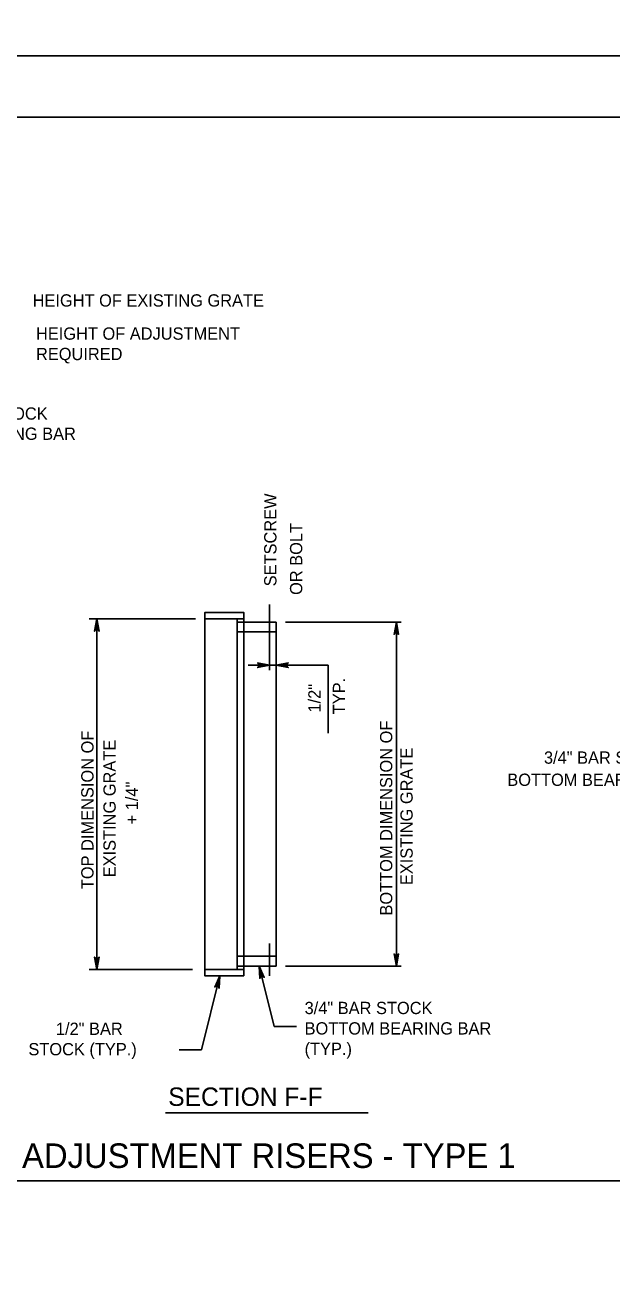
# Model space of a CAD drawing. Extents: x 2087776 to 2104538, y 970919 to 982612.
# Drawn here: x 2091444 to 2091915, y 975780 to 976790 of the extents above; entities that cross this region are included whole.
import ezdxf

# ---------------------------------------------------------------- set-up
doc = ezdxf.new("R2010")
doc.units = 0
doc.layers.add('1', color=7, linetype='Continuous')
doc.layers.add('PLT-BNDY', color=7, linetype='Continuous')

msp = doc.modelspace()

# ---------------------------------------------------------------- linework, layer by layer
at = {"layer": '1'}
for p, q in [((2091640.3, 976272.7), (2091640.3, 976325.4)), ((2091580.7, 976313.7), (2091495.3, 976313.7)), ((2091501.5, 976313.7), (2091501.5, 976032.4)), ((2091619.5, 976318.9), (2091588.3, 976318.9)), ((2091588.3, 976318.9), (2091588.3, 976027.2)), ((2091619.5, 976313.7), (2091588.3, 976313.7)), ((2091614.3, 976313.7), (2091614.3, 976032.4)), ((2091645.5, 976311.1), (2091614.3, 976311.1)), ((2091619.5, 976318.9), (2091619.5, 976311.1)), ((2091619.5, 976311.1), (2091619.5, 976035)), ((2091645.5, 976311.1), (2091645.5, 976035)), ((2091745.9, 976311.1), (2091653.1, 976311.1)), ((2091742.1, 976311.1), (2091742.1, 976035)), ((2091645.5, 976303.3), (2091614.3, 976303.3)), ((2091687.2, 976276.6), (2091623.2, 976276.6)), ((2091687.2, 976276.6), (2091687.2, 976222)), ((2091640.3, 976027.2), (2091640.3, 976053.1)), ((2091645.5, 976042.9), (2091614.3, 976042.9)), ((2091578.3, 976032.4), (2091495.3, 976032.4)), ((2091619.5, 976032.4), (2091588.3, 976032.4)), ((2091645.5, 976035), (2091614.3, 976035)), ((2091619.5, 976035), (2091619.5, 976027.2)), ((2091643.9, 975986.5), (2091631.8, 976035)), ((2091745.9, 976035), (2091653.1, 976035)), ((2091585.5, 975967.7), (2091600.3, 976027.2)), ((2091619.5, 976027.2), (2091588.3, 976027.2)), ((2091661.9, 975986.5), (2091643.9, 975986.5)), ((2091585.5, 975967.7), (2091567.7, 975967.7)), ((2091556.7, 975917.2), (2091719.4, 975917.2)), ((2092027.1, 975862.7), (2091063.7, 975862.7))]:
    msp.add_line(p, q, dxfattribs=at)
for points in [[(2093241.6, 974866.2), (2093241.6, 976716.6), (2090662.8, 976716.6), (2090662.8, 974866.2), (2093241.6, 974866.2), (2093241.6, 974952.7), (2092585.4, 974952.7), (2092585.4, 975164.9), (2093241.6, 975164.9), (2093241.6, 975259.9), (2092585.4, 975259.9), (2092585.4, 974866.2), (2092843.9, 974866.2), (2092843.9, 974952.7), (2092843.9, 974866.2), (2093096.5, 974866.2), (2093096.5, 974952.7), (2093096.5, 974912.3), (2093241.6, 974912.3)], [(2091501.5, 976313.7), (2091503.4, 976303.9), (2091503.1, 976304.3), (2091502.9, 976304.7), (2091502.5, 976304.9), (2091502.2, 976305.1), (2091501.9, 976305.1), (2091501.5, 976305.2), (2091501.2, 976305.1), (2091500.9, 976305.1), (2091500.6, 976304.9), (2091500.2, 976304.7), (2091500, 976304.3), (2091499.7, 976303.9), (2091501.5, 976313.7), (2091500, 976304.3), (2091500.2, 976304.7), (2091501.5, 976313.7), (2091500.6, 976304.9), (2091500.9, 976305.1), (2091501.5, 976313.7), (2091501.2, 976305.1), (2091501.5, 976305.2), (2091501.5, 976313.7), (2091501.9, 976305.1), (2091502.2, 976305.1), (2091501.5, 976313.7), (2091502.5, 976304.9), (2091502.9, 976304.7), (2091501.5, 976313.7), (2091503.1, 976304.3)], [(2091742.1, 976311.1), (2091743.9, 976301.3), (2091743.6, 976301.7), (2091743.4, 976302.1), (2091743.1, 976302.3), (2091742.7, 976302.5), (2091742.4, 976302.5), (2091742.1, 976302.6), (2091741.7, 976302.5), (2091741.4, 976302.5), (2091741.1, 976302.3), (2091740.8, 976302.1), (2091740.5, 976301.7), (2091740.2, 976301.3), (2091742.1, 976311.1), (2091740.5, 976301.7), (2091740.8, 976302.1), (2091742.1, 976311.1), (2091741.1, 976302.3), (2091741.4, 976302.5), (2091742.1, 976311.1), (2091741.7, 976302.5), (2091742.1, 976302.6), (2091742.1, 976311.1), (2091742.4, 976302.5), (2091742.7, 976302.5), (2091742.1, 976311.1), (2091743.1, 976302.3), (2091743.4, 976302.1), (2091742.1, 976311.1), (2091743.6, 976301.7)], [(2091640.3, 976276.6), (2091630.6, 976274.7), (2091630.9, 976275), (2091631.3, 976275.2), (2091631.5, 976275.6), (2091631.7, 976275.9), (2091631.8, 976276.2), (2091631.8, 976276.6), (2091631.8, 976276.9), (2091631.7, 976277.2), (2091631.5, 976277.5), (2091631.3, 976277.9), (2091630.9, 976278.1), (2091630.6, 976278.4), (2091640.3, 976276.6), (2091630.9, 976278.1), (2091631.3, 976277.9), (2091640.3, 976276.6), (2091631.5, 976277.5), (2091631.7, 976277.2), (2091640.3, 976276.6), (2091631.8, 976276.9), (2091631.8, 976276.6), (2091640.3, 976276.6), (2091631.8, 976276.2), (2091631.7, 976275.9), (2091640.3, 976276.6), (2091631.5, 976275.6), (2091631.3, 976275.2), (2091640.3, 976276.6), (2091630.9, 976275)], [(2091645.5, 976276.6), (2091655.3, 976278.4), (2091655, 976278.1), (2091654.6, 976277.9), (2091654.4, 976277.5), (2091654.2, 976277.2), (2091654.1, 976276.9), (2091654.1, 976276.6), (2091654.1, 976276.2), (2091654.2, 976275.9), (2091654.4, 976275.6), (2091654.6, 976275.2), (2091655, 976275), (2091655.3, 976274.7), (2091645.5, 976276.6), (2091655, 976275), (2091654.6, 976275.2), (2091645.5, 976276.6), (2091654.4, 976275.6), (2091654.2, 976275.9), (2091645.5, 976276.6), (2091654.1, 976276.2), (2091654.1, 976276.6), (2091645.5, 976276.6), (2091654.1, 976276.9), (2091654.2, 976277.2), (2091645.5, 976276.6), (2091654.4, 976277.5), (2091654.6, 976277.9), (2091645.5, 976276.6), (2091655, 976278.1)], [(2091501.5, 976032.4), (2091499.7, 976042.2), (2091500, 976041.9), (2091500.2, 976041.5), (2091500.6, 976041.3), (2091500.9, 976041.1), (2091501.2, 976041), (2091501.5, 976041), (2091501.9, 976041), (2091502.2, 976041.1), (2091502.5, 976041.3), (2091502.9, 976041.5), (2091503.1, 976041.9), (2091503.4, 976042.2), (2091501.5, 976032.4), (2091503.1, 976041.9), (2091502.9, 976041.5), (2091501.5, 976032.4), (2091502.5, 976041.3), (2091502.2, 976041.1), (2091501.5, 976032.4), (2091501.9, 976041), (2091501.5, 976041), (2091501.5, 976032.4), (2091501.2, 976041), (2091500.9, 976041.1), (2091501.5, 976032.4), (2091500.6, 976041.3), (2091500.2, 976041.5), (2091501.5, 976032.4), (2091500, 976041.9)], [(2091742.1, 976035), (2091740.2, 976044.8), (2091740.5, 976044.5), (2091740.8, 976044.1), (2091741.1, 976043.9), (2091741.4, 976043.7), (2091741.7, 976043.6), (2091742.1, 976043.6), (2091742.4, 976043.6), (2091742.7, 976043.7), (2091743.1, 976043.9), (2091743.4, 976044.1), (2091743.6, 976044.5), (2091743.9, 976044.8), (2091742.1, 976035), (2091743.6, 976044.5), (2091743.4, 976044.1), (2091742.1, 976035), (2091743.1, 976043.9), (2091742.7, 976043.7), (2091742.1, 976035), (2091742.4, 976043.6), (2091742.1, 976043.6), (2091742.1, 976035), (2091741.7, 976043.6), (2091741.4, 976043.7), (2091742.1, 976035), (2091741.1, 976043.9), (2091740.8, 976044.1), (2091742.1, 976035), (2091740.5, 976044.5)], [(2091631.8, 976035), (2091636, 976026), (2091635.3, 976026.6), (2091634.6, 976026.8), (2091633.9, 976026.8), (2091633.3, 976026.5), (2091632.7, 976026), (2091632.4, 976025.1), (2091631.8, 976035), (2091632.7, 976026), (2091633.3, 976026.5), (2091631.8, 976035), (2091633.9, 976026.8), (2091634.6, 976026.8), (2091631.8, 976035), (2091635.3, 976026.6)], [(2091600.3, 976027.2), (2091599.7, 976017.3), (2091599.4, 976018.2), (2091598.9, 976018.7), (2091598.2, 976019), (2091597.6, 976019), (2091596.9, 976018.8), (2091596.2, 976018.2), (2091600.3, 976027.2), (2091596.9, 976018.8), (2091597.6, 976019), (2091600.3, 976027.2), (2091598.2, 976019), (2091598.9, 976018.7), (2091600.3, 976027.2), (2091599.4, 976018.2)]]:
    msp.add_lwpolyline(points, dxfattribs=at)
for points in [[(2091619.5, 976313.7), (2091619.5, 976318.9), (2091588.3, 976318.9), (2091588.3, 976313.7)], [(2091645.5, 976311.1), (2091645.5, 976303.3), (2091614.3, 976303.3), (2091614.3, 976311.1)], [(2091645.5, 976042.9), (2091645.5, 976035), (2091614.3, 976035), (2091614.3, 976042.9)], [(2091619.5, 976027.2), (2091619.5, 976032.4), (2091588.3, 976032.4), (2091588.3, 976027.2)]]:
    msp.add_lwpolyline(points, close=True, dxfattribs=at)
at = {"layer": 'PLT-BNDY'}
for points in [[(2090534.9, 978714.6), (2093294, 978714.6), (2093294, 976765.8), (2090534.9, 976765.8)], [(2090534.9, 976765.8), (2093294, 976765.8), (2093294, 974817), (2090534.9, 974817)]]:
    msp.add_lwpolyline(points, close=True, dxfattribs=at)

# ---------------------------------------------------------------- texts
at = {"layer": '1'}
for s, height, p in [('HEIGHT OF EXISTING GRATE', 9.843, (2091450, 976564.5)), ('HEIGHT OF ADJUSTMENT', 9.843, (2091452.7, 976537.9)), ('REQUIRED', 9.84, (2091452.7, 976521.5)), ('3/4" BAR STOCK', 9.843, (2091860.6, 976197.5)), ('BOTTOM BEARING BARS', 9.843, (2091831.2, 976179.7)), ('3/4" BAR STOCK', 9.843, (2091668.4, 975996.5)), ('1/2" BAR', 9.84, (2091468.7, 975979.8)), ('BOTTOM BEARING BAR', 9.843, (2091668.4, 975980.1)), ('STOCK (TYP.)', 9.843, (2091446.6, 975963.4)), ('(TYP.)', 9.84, (2091668.4, 975963.7)), ('STRUCTURAL STEEL GRADE ADJUSTMENT RISERS - TYPE 1', 19.685, (2091065.6, 975873))]:
    msp.add_text(s, height=height, dxfattribs=at).set_placement(p)
for s, height, rotation, p in [('3/4" BAR STOCK', 9.843, 360, (2091359.4, 976473.7)), ('BOTTOM BEARING BAR', 9.843, 360, (2091334.8, 976457.5)), ('  SETSCREW', 9.84, 90, (2091645.8, 976332.6)), ('OR BOLT', 9.84, 90, (2091666.5, 976333)), ('1/2"', 9.84, 90, (2091681.2, 976238.6)), ('TYP.', 9.84, 90, (2091700.9, 976237.2)), ('BOTTOM DIMENSION OF', 9.843, 90, (2091738.8, 976075.6)), ('TOP DIMENSION OF', 9.843, 90, (2091498.9, 976096.8)), ('EXISTING GRATE', 9.843, 90, (2091516.7, 976106.3)), ('EXISTING GRATE', 9.843, 90, (2091755.2, 976100)), ('+ 1/4"', 9.84, 90, (2091534.6, 976148.8)), ('SECTION F-F', 14.764, 360, (2091558.9, 975922.8))]:
    msp.add_text(s, height=height, rotation=rotation, dxfattribs=at).set_placement(p)

doc.saveas('drawing.dxf')
